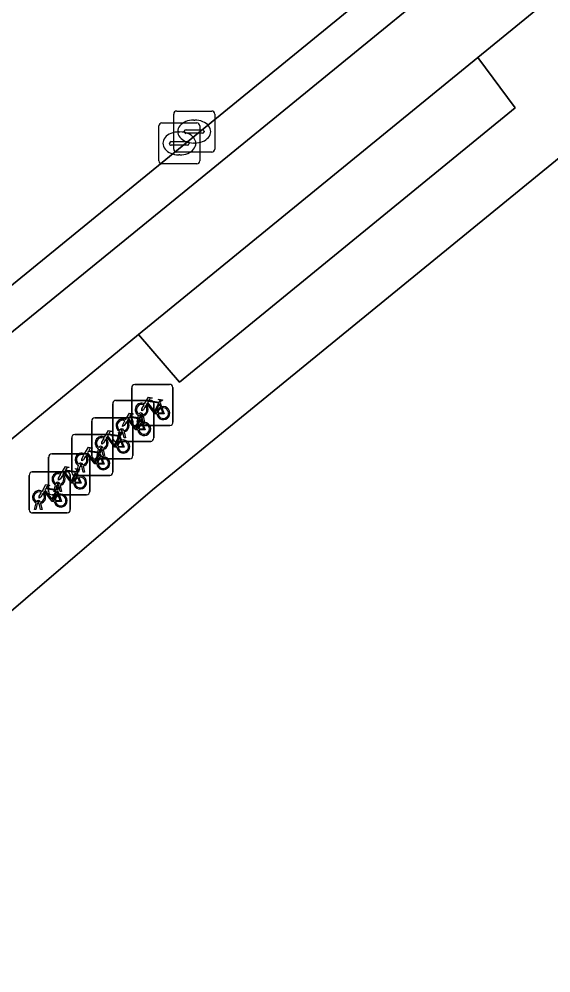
# Model space of a CAD drawing. Extents: x 160663 to 161506, y 382245 to 383291.
# Drawn here: x 161289.71 to 161302.67, y 383013.07 to 383036.31 of the extents above; entities that cross this region are included whole.
import ezdxf

# ---------------------------------------------------------------- set-up
doc = ezdxf.new("R2010")
doc.units = 0
for name, color, linetype in [('IMGEO_Fietsenrek', 7, 'Continuous'), ('IMGEO_Fietspad_open', 7, 'Continuous'), ('IMGEO_Groenvoorziening', 7, 'Continuous'), ('IMGEO_Kolk', 7, 'Continuous'), ('IMGEO_Pand', 7, 'Continuous'), ('IMGEO_Rijbaan_lokaal_gesloten', 7, 'Continuous'), ('IMGEO_Verkeerseiland_gesloten', 7, 'Continuous'), ('IMGEO_Voetpad_open', 7, 'Continuous')]:
    doc.layers.add(name, color=color, linetype=linetype)

msp = doc.modelspace()

# ---------------------------------------------------------------- linework, layer by layer
at = {"layer": 'IMGEO_Fietsenrek'}
for p, q in [((161292.533, 383027.411), (161293.374, 383027.411)), ((161293.374, 383027.411), (161292.533, 383027.411)), ((161292.458, 383026.486), (161292.458, 383027.327)), ((161292.458, 383027.327), (161292.458, 383026.486)), ((161293.458, 383027.336), (161293.458, 383026.495)), ((161293.458, 383026.495), (161293.458, 383027.336)), ((161291.993, 383026.098), (161291.993, 383026.939)), ((161291.993, 383026.939), (161291.993, 383026.098)), ((161292.068, 383027.023), (161292.909, 383027.023)), ((161292.909, 383027.023), (161292.068, 383027.023)), ((161292.993, 383026.948), (161292.993, 383026.107)), ((161292.993, 383026.107), (161292.993, 383026.948)), ((161293.145, 383026.96), (161293.181, 383026.865)), ((161292.585, 383026.495), (161292.624, 383026.655)), ((161292.654, 383026.643), (161292.619, 383026.495)), ((161292.696, 383026.667), (161292.695, 383026.671)), ((161292.727, 383026.678), (161292.728, 383026.671)), ((161292.735, 383026.641), (161292.77, 383026.495)), ((161291.483, 383025.672), (161291.483, 383026.513)), ((161291.483, 383026.513), (161291.483, 383025.672)), ((161291.558, 383026.597), (161292.399, 383026.597)), ((161292.399, 383026.597), (161291.558, 383026.597)), ((161292.483, 383026.522), (161292.483, 383025.681)), ((161292.483, 383025.681), (161292.483, 383026.522)), ((161293.383, 383026.411), (161292.542, 383026.411)), ((161292.542, 383026.411), (161293.383, 383026.411)), ((161292.619, 383026.495), (161292.585, 383026.495)), ((161292.68, 383026.572), (161292.716, 383026.477)), ((161292.737, 383026.495), (161292.703, 383026.637)), ((161292.77, 383026.495), (161292.737, 383026.495)), ((161291.07, 383026.19), (161291.911, 383026.19)), ((161291.911, 383026.19), (161291.07, 383026.19)), ((161292.12, 383026.107), (161292.159, 383026.267)), ((161292.189, 383026.255), (161292.154, 383026.107)), ((161292.231, 383026.279), (161292.23, 383026.283)), ((161292.272, 383026.107), (161292.238, 383026.249)), ((161292.262, 383026.29), (161292.263, 383026.283)), ((161292.27, 383026.253), (161292.305, 383026.107)), ((161290.995, 383025.265), (161290.995, 383026.106)), ((161290.995, 383026.106), (161290.995, 383025.265)), ((161291.995, 383026.115), (161291.995, 383025.274)), ((161291.995, 383025.274), (161291.995, 383026.115)), ((161292.918, 383026.023), (161292.077, 383026.023)), ((161292.077, 383026.023), (161292.918, 383026.023)), ((161292.154, 383026.107), (161292.12, 383026.107)), ((161292.17, 383026.146), (161292.206, 383026.051)), ((161292.305, 383026.107), (161292.272, 383026.107)), ((161290.507, 383025.72), (161291.348, 383025.72)), ((161291.348, 383025.72), (161290.507, 383025.72)), ((161291.61, 383025.681), (161291.649, 383025.841)), ((161291.679, 383025.829), (161291.644, 383025.681)), ((161291.682, 383025.739), (161291.718, 383025.644)), ((161291.721, 383025.853), (161291.72, 383025.857)), ((161291.762, 383025.681), (161291.728, 383025.823)), ((161291.752, 383025.864), (161291.753, 383025.857)), ((161291.76, 383025.827), (161291.795, 383025.681)), ((161290.432, 383024.795), (161290.432, 383025.636)), ((161290.432, 383025.636), (161290.432, 383024.795)), ((161291.432, 383025.645), (161291.432, 383024.804)), ((161291.432, 383024.804), (161291.432, 383025.645)), ((161292.408, 383025.597), (161291.567, 383025.597)), ((161291.567, 383025.597), (161292.408, 383025.597)), ((161291.644, 383025.681), (161291.61, 383025.681)), ((161291.795, 383025.681), (161291.762, 383025.681)), ((161290.033, 383025.279), (161290.874, 383025.279)), ((161290.874, 383025.279), (161290.033, 383025.279)), ((161291.119, 383025.269), (161291.155, 383025.174)), ((161291.122, 383025.274), (161291.161, 383025.434)), ((161291.156, 383025.274), (161291.122, 383025.274)), ((161291.191, 383025.422), (161291.156, 383025.274)), ((161291.233, 383025.446), (161291.232, 383025.45)), ((161291.274, 383025.274), (161291.24, 383025.416)), ((161291.264, 383025.457), (161291.265, 383025.45)), ((161291.272, 383025.42), (161291.307, 383025.274)), ((161291.307, 383025.274), (161291.274, 383025.274)), ((161289.958, 383024.354), (161289.958, 383025.195)), ((161289.958, 383025.195), (161289.958, 383024.354)), ((161290.958, 383025.204), (161290.958, 383024.363)), ((161290.958, 383024.363), (161290.958, 383025.204)), ((161291.92, 383025.19), (161291.079, 383025.19)), ((161291.079, 383025.19), (161291.92, 383025.19)), ((161290.559, 383024.804), (161290.598, 383024.964)), ((161290.593, 383024.804), (161290.559, 383024.804)), ((161290.628, 383024.952), (161290.593, 383024.804)), ((161290.645, 383024.828), (161290.681, 383024.733)), ((161290.67, 383024.976), (161290.669, 383024.98)), ((161290.711, 383024.804), (161290.677, 383024.946)), ((161290.701, 383024.987), (161290.702, 383024.98)), ((161290.709, 383024.95), (161290.744, 383024.804)), ((161290.744, 383024.804), (161290.711, 383024.804)), ((161291.357, 383024.72), (161290.516, 383024.72)), ((161290.516, 383024.72), (161291.357, 383024.72)), ((161290.085, 383024.363), (161290.124, 383024.523)), ((161290.119, 383024.363), (161290.085, 383024.363)), ((161290.154, 383024.511), (161290.119, 383024.363)), ((161290.196, 383024.535), (161290.195, 383024.539)), ((161290.237, 383024.363), (161290.203, 383024.505)), ((161290.227, 383024.546), (161290.228, 383024.539)), ((161290.235, 383024.509), (161290.27, 383024.363)), ((161290.27, 383024.363), (161290.237, 383024.363)), ((161290.883, 383024.279), (161290.042, 383024.279)), ((161290.042, 383024.279), (161290.883, 383024.279))]:
    msp.add_line(p, q, dxfattribs=at)
for points in [[(161292.792, 383026.885), (161292.74, 383026.795), (161292.7, 383026.77), (161292.701, 383026.817), (161292.756, 383026.911)], [(161292.771, 383026.937), (161292.866, 383027.101), (161292.952, 383027.087), (161292.954, 383027.078), (161292.898, 383027.067), (161292.871, 383027.022), (161293.127, 383026.981)], [(161293.067, 383026.693), (161293.017, 383026.693), (161292.826, 383026.944), (161292.807, 383026.912)], [(161293.114, 383026.956), (161292.857, 383026.997), (161292.84, 383026.968), (161293.007, 383026.748), (161293.114, 383026.956)], [(161293.162, 383026.858), (161293.132, 383026.935), (161293.023, 383026.717), (161293.066, 383026.717)], [(161293.127, 383026.981), (161293.152, 383027.03), (161293.146, 383027.034), (161293.123, 383027.038), (161293.111, 383027.045), (161293.11, 383027.048), (161293.112, 383027.053), (161293.207, 383027.038), (161293.209, 383027.028), (161293.199, 383027.015), (161293.187, 383027.009), (161293.173, 383027.015), (161293.145, 383026.96)], [(161292.306, 383026.549), (161292.401, 383026.713), (161292.487, 383026.699), (161292.489, 383026.69), (161292.433, 383026.679), (161292.406, 383026.634), (161292.662, 383026.593)], [(161292.662, 383026.593), (161292.687, 383026.642), (161292.681, 383026.646), (161292.658, 383026.65), (161292.646, 383026.657), (161292.645, 383026.66), (161292.647, 383026.665), (161292.742, 383026.65), (161292.744, 383026.64), (161292.734, 383026.627), (161292.722, 383026.621), (161292.708, 383026.627), (161292.68, 383026.572)], [(161293.096, 383026.717), (161293.216, 383026.716), (161293.172, 383026.83)], [(161293.192, 383026.837), (161293.247, 383026.692), (161293.097, 383026.692)], [(161292.327, 383026.497), (161292.275, 383026.407), (161292.235, 383026.382), (161292.236, 383026.429), (161292.291, 383026.523)], [(161292.602, 383026.305), (161292.552, 383026.305), (161292.361, 383026.556), (161292.342, 383026.524)], [(161292.649, 383026.568), (161292.392, 383026.609), (161292.375, 383026.58), (161292.542, 383026.36), (161292.649, 383026.568)], [(161292.697, 383026.47), (161292.667, 383026.547), (161292.558, 383026.329), (161292.601, 383026.329)], [(161292.631, 383026.329), (161292.751, 383026.328), (161292.707, 383026.442)], [(161292.727, 383026.449), (161292.782, 383026.304), (161292.632, 383026.304)], [(161291.796, 383026.123), (161291.891, 383026.287), (161291.977, 383026.273), (161291.979, 383026.264), (161291.923, 383026.253), (161291.896, 383026.208), (161292.152, 383026.167)], [(161292.139, 383026.142), (161291.882, 383026.183), (161291.865, 383026.154), (161292.032, 383025.934), (161292.139, 383026.142)], [(161292.152, 383026.167), (161292.177, 383026.216), (161292.171, 383026.22), (161292.148, 383026.224), (161292.136, 383026.231), (161292.135, 383026.234), (161292.137, 383026.239), (161292.232, 383026.224), (161292.234, 383026.214), (161292.224, 383026.201), (161292.212, 383026.195), (161292.198, 383026.201), (161292.17, 383026.146)], [(161291.817, 383026.071), (161291.765, 383025.981), (161291.725, 383025.956), (161291.726, 383026.003), (161291.781, 383026.097)], [(161292.092, 383025.879), (161292.042, 383025.879), (161291.851, 383026.13), (161291.832, 383026.098)], [(161292.187, 383026.044), (161292.157, 383026.121), (161292.048, 383025.903), (161292.091, 383025.903)], [(161292.121, 383025.903), (161292.241, 383025.902), (161292.197, 383026.016)], [(161292.217, 383026.023), (161292.272, 383025.878), (161292.122, 383025.878)], [(161291.308, 383025.716), (161291.403, 383025.88), (161291.489, 383025.866), (161291.491, 383025.857), (161291.435, 383025.846), (161291.408, 383025.801), (161291.664, 383025.76)], [(161291.604, 383025.472), (161291.554, 383025.472), (161291.363, 383025.723), (161291.344, 383025.691)], [(161291.651, 383025.735), (161291.394, 383025.776), (161291.377, 383025.747), (161291.544, 383025.527), (161291.651, 383025.735)], [(161291.699, 383025.637), (161291.669, 383025.714), (161291.56, 383025.496), (161291.603, 383025.496)], [(161291.664, 383025.76), (161291.689, 383025.809), (161291.683, 383025.813), (161291.66, 383025.817), (161291.648, 383025.824), (161291.647, 383025.827), (161291.649, 383025.832), (161291.744, 383025.817), (161291.746, 383025.807), (161291.736, 383025.794), (161291.724, 383025.788), (161291.71, 383025.794), (161291.682, 383025.739)], [(161291.329, 383025.664), (161291.277, 383025.574), (161291.237, 383025.549), (161291.238, 383025.596), (161291.293, 383025.69)], [(161291.633, 383025.496), (161291.753, 383025.495), (161291.709, 383025.609)], [(161291.729, 383025.616), (161291.784, 383025.471), (161291.634, 383025.471)], [(161290.745, 383025.246), (161290.84, 383025.41), (161290.926, 383025.396), (161290.928, 383025.387), (161290.872, 383025.376), (161290.845, 383025.331), (161291.101, 383025.29)], [(161291.041, 383025.002), (161290.991, 383025.002), (161290.8, 383025.253), (161290.781, 383025.221)], [(161291.088, 383025.265), (161290.831, 383025.306), (161290.814, 383025.277), (161290.981, 383025.057), (161291.088, 383025.265)], [(161291.101, 383025.29), (161291.126, 383025.339), (161291.12, 383025.343), (161291.097, 383025.347), (161291.085, 383025.354), (161291.084, 383025.357), (161291.086, 383025.362), (161291.181, 383025.347), (161291.183, 383025.337), (161291.173, 383025.324), (161291.161, 383025.318), (161291.147, 383025.324), (161291.119, 383025.269)], [(161290.766, 383025.194), (161290.714, 383025.104), (161290.674, 383025.079), (161290.675, 383025.126), (161290.73, 383025.22)], [(161291.136, 383025.167), (161291.106, 383025.244), (161290.997, 383025.026), (161291.04, 383025.026)], [(161291.07, 383025.026), (161291.19, 383025.025), (161291.146, 383025.139)], [(161291.166, 383025.146), (161291.221, 383025.001), (161291.071, 383025.001)], [(161290.292, 383024.753), (161290.24, 383024.663), (161290.2, 383024.638), (161290.201, 383024.685), (161290.256, 383024.779)], [(161290.271, 383024.805), (161290.366, 383024.969), (161290.452, 383024.955), (161290.454, 383024.946), (161290.398, 383024.935), (161290.371, 383024.89), (161290.627, 383024.849)], [(161290.567, 383024.561), (161290.517, 383024.561), (161290.326, 383024.812), (161290.307, 383024.78)], [(161290.614, 383024.824), (161290.357, 383024.865), (161290.34, 383024.836), (161290.507, 383024.616), (161290.614, 383024.824)], [(161290.662, 383024.726), (161290.632, 383024.803), (161290.523, 383024.585), (161290.566, 383024.585)], [(161290.627, 383024.849), (161290.652, 383024.898), (161290.646, 383024.902), (161290.623, 383024.906), (161290.611, 383024.913), (161290.61, 383024.916), (161290.612, 383024.921), (161290.707, 383024.906), (161290.709, 383024.896), (161290.699, 383024.883), (161290.687, 383024.877), (161290.673, 383024.883), (161290.645, 383024.828)], [(161290.596, 383024.585), (161290.716, 383024.584), (161290.672, 383024.698)], [(161290.692, 383024.705), (161290.747, 383024.56), (161290.597, 383024.56)]]:
    msp.add_lwpolyline(points, dxfattribs=at)
for centre, radius, start, end in [((161292.536, 383027.333), 0.0779, 92.4484, 184.2845), ((161292.536, 383027.333), 0.0779, 92.4484, 184.2845), ((161293.38, 383027.333), 0.0779, 2.4484, 94.2845), ((161293.38, 383027.333), 0.0779, 2.4484, 94.2845), ((161292.071, 383026.945), 0.0779, 92.4484, 184.2845), ((161292.071, 383026.945), 0.0779, 92.4484, 184.2845), ((161292.698, 383026.796), 0.159, 62.6766, 242.1369), ((161292.698, 383026.796), 0.129, 63.3192, 238.903), ((161292.698, 383026.796), 0.129, 283.6043, 43.4302), ((161292.698, 383026.796), 0.159, 283.5766, 46.6042), ((161292.915, 383026.945), 0.0779, 2.4484, 94.2845), ((161292.915, 383026.945), 0.0779, 2.4484, 94.2845), ((161292.678, 383026.667), 0.0499, 12.8025, 158.6934), ((161292.698, 383026.796), 0.159, 253.9967, 271.7867), ((161292.678, 383026.667), 0.0174, 12.8025, 163.4502), ((161292.698, 383026.796), 0.129, 253.415, 269.0204), ((161293.225, 383026.712), 0.159, 113.3408, 178.3217), ((161293.225, 383026.712), 0.159, 187.0065, 105.7708), ((161293.225, 383026.712), 0.129, 113.923, 177.9556), ((161293.225, 383026.712), 0.129, 188.6715, 104.5883), ((161291.561, 383026.519), 0.0779, 92.4484, 184.2845), ((161291.561, 383026.519), 0.0779, 92.4484, 184.2845), ((161292.233, 383026.408), 0.159, 62.6766, 242.1369), ((161292.233, 383026.408), 0.129, 63.3192, 238.903), ((161292.233, 383026.408), 0.129, 283.6043, 43.4302), ((161292.233, 383026.408), 0.159, 283.5766, 46.6042), ((161292.405, 383026.519), 0.0779, 2.4484, 94.2845), ((161292.405, 383026.519), 0.0779, 2.4484, 94.2845), ((161292.536, 383026.489), 0.0779, 182.4484, 274.2845), ((161292.536, 383026.489), 0.0779, 182.4484, 274.2845), ((161292.76, 383026.324), 0.159, 113.3408, 178.3217), ((161292.76, 383026.324), 0.159, 187.0065, 105.7708), ((161292.76, 383026.324), 0.129, 113.923, 177.9556), ((161292.76, 383026.324), 0.129, 188.6715, 104.5883), ((161293.38, 383026.489), 0.0779, 272.4484, 4.2845), ((161293.38, 383026.489), 0.0779, 272.4484, 4.2845), ((161291.073, 383026.112), 0.0779, 92.4484, 184.2845), ((161291.073, 383026.112), 0.0779, 92.4484, 184.2845), ((161291.917, 383026.112), 0.0779, 2.4484, 94.2845), ((161291.917, 383026.112), 0.0779, 2.4484, 94.2845), ((161292.213, 383026.279), 0.0499, 12.8025, 158.6934), ((161292.233, 383026.408), 0.159, 253.9967, 271.7867), ((161292.213, 383026.279), 0.0174, 12.8025, 163.4502), ((161292.233, 383026.408), 0.129, 253.415, 269.0204), ((161291.723, 383025.982), 0.159, 62.6766, 242.1369), ((161291.723, 383025.982), 0.129, 63.3192, 238.903), ((161291.723, 383025.982), 0.129, 283.6043, 43.4302), ((161291.723, 383025.982), 0.159, 283.5766, 46.6042), ((161292.071, 383026.101), 0.0779, 182.4484, 274.2845), ((161292.071, 383026.101), 0.0779, 182.4484, 274.2845), ((161292.25, 383025.898), 0.159, 113.3408, 178.3217), ((161292.25, 383025.898), 0.159, 187.0065, 105.7708), ((161292.25, 383025.898), 0.129, 113.923, 177.9556), ((161292.25, 383025.898), 0.129, 188.6715, 104.5883), ((161292.915, 383026.101), 0.0779, 272.4484, 4.2845), ((161292.915, 383026.101), 0.0779, 272.4484, 4.2845), ((161290.51, 383025.642), 0.0779, 92.4484, 184.2845), ((161290.51, 383025.642), 0.0779, 92.4484, 184.2845), ((161291.235, 383025.575), 0.159, 62.6766, 242.1369), ((161291.354, 383025.642), 0.0779, 2.4484, 94.2845), ((161291.354, 383025.642), 0.0779, 2.4484, 94.2845), ((161291.703, 383025.853), 0.0499, 12.8025, 158.6934), ((161291.723, 383025.982), 0.159, 253.9967, 271.7867), ((161291.703, 383025.853), 0.0174, 12.8025, 163.4502), ((161291.723, 383025.982), 0.129, 253.415, 269.0204), ((161291.235, 383025.575), 0.129, 63.3192, 238.903), ((161291.215, 383025.446), 0.0499, 12.8025, 158.6934), ((161291.235, 383025.575), 0.129, 283.6043, 43.4302), ((161291.235, 383025.575), 0.159, 283.5766, 46.6042), ((161291.561, 383025.675), 0.0779, 182.4484, 274.2845), ((161291.561, 383025.675), 0.0779, 182.4484, 274.2845), ((161291.762, 383025.491), 0.159, 113.3408, 178.3217), ((161291.762, 383025.491), 0.159, 187.0065, 105.7708), ((161291.762, 383025.491), 0.129, 113.923, 177.9556), ((161291.762, 383025.491), 0.129, 188.6715, 104.5883), ((161292.405, 383025.675), 0.0779, 272.4484, 4.2845), ((161292.405, 383025.675), 0.0779, 272.4484, 4.2845), ((161290.036, 383025.201), 0.0779, 92.4484, 184.2845), ((161290.036, 383025.201), 0.0779, 92.4484, 184.2845), ((161290.672, 383025.105), 0.159, 62.6766, 242.1369), ((161290.88, 383025.201), 0.0779, 2.4484, 94.2845), ((161290.88, 383025.201), 0.0779, 2.4484, 94.2845), ((161291.073, 383025.268), 0.0779, 182.4484, 274.2845), ((161291.073, 383025.268), 0.0779, 182.4484, 274.2845), ((161291.235, 383025.575), 0.159, 253.9967, 271.7867), ((161291.215, 383025.446), 0.0174, 12.8025, 163.4502), ((161291.235, 383025.575), 0.129, 253.415, 269.0204), ((161291.917, 383025.268), 0.0779, 272.4484, 4.2845), ((161291.917, 383025.268), 0.0779, 272.4484, 4.2845), ((161290.672, 383025.105), 0.129, 63.3192, 238.903), ((161290.652, 383024.976), 0.0499, 12.8025, 158.6934), ((161290.672, 383025.105), 0.129, 283.6043, 43.4302), ((161290.672, 383025.105), 0.159, 283.5766, 46.6042), ((161291.199, 383025.021), 0.159, 113.3408, 178.3217), ((161291.199, 383025.021), 0.159, 187.0065, 105.7708), ((161291.199, 383025.021), 0.129, 113.923, 177.9556), ((161291.199, 383025.021), 0.129, 188.6715, 104.5883), ((161290.198, 383024.664), 0.159, 62.6766, 242.1369), ((161290.198, 383024.664), 0.129, 63.3192, 238.903), ((161290.198, 383024.664), 0.159, 283.5766, 46.6042), ((161290.51, 383024.798), 0.0779, 182.4484, 274.2845), ((161290.51, 383024.798), 0.0779, 182.4484, 274.2845), ((161290.672, 383025.105), 0.159, 253.9967, 271.7867), ((161290.652, 383024.976), 0.0174, 12.8025, 163.4502), ((161290.672, 383025.105), 0.129, 253.415, 269.0204), ((161291.354, 383024.798), 0.0779, 272.4484, 4.2845), ((161291.354, 383024.798), 0.0779, 272.4484, 4.2845), ((161290.178, 383024.535), 0.0499, 12.8025, 158.6934), ((161290.178, 383024.535), 0.0174, 12.8025, 163.4502), ((161290.198, 383024.664), 0.129, 283.6043, 43.4302), ((161290.725, 383024.58), 0.159, 113.3408, 178.3217), ((161290.725, 383024.58), 0.159, 187.0065, 105.7708), ((161290.725, 383024.58), 0.129, 113.923, 177.9556), ((161290.725, 383024.58), 0.129, 188.6715, 104.5883), ((161290.036, 383024.357), 0.0779, 182.4484, 274.2845), ((161290.036, 383024.357), 0.0779, 182.4484, 274.2845), ((161290.198, 383024.664), 0.159, 253.9967, 271.7867), ((161290.198, 383024.664), 0.129, 253.415, 269.0204), ((161290.88, 383024.357), 0.0779, 272.4484, 4.2845), ((161290.88, 383024.357), 0.0779, 272.4484, 4.2845)]:
    msp.add_arc(centre, radius, start, end, dxfattribs=at)
at = {"layer": 'IMGEO_Fietspad_open'}
for points in [[(161309.184, 383045.016), (161307.688, 383043.645), (161303.586, 383040.156), (161294.176, 383032.458), (161283.874, 383024.079), (161281.213, 383022.004), (161282.796, 383020.584), (161287.793, 383024.653), (161292.622, 383028.624), (161300.887, 383035.375)], [(161300.887, 383035.375), (161304.816, 383038.586), (161310.581, 383043.303), (161312.24, 383044.647)]]:
    msp.add_lwpolyline(points, dxfattribs=at)
at = {"layer": 'IMGEO_Groenvoorziening'}
msp.add_lwpolyline([(161301.802, 383034.148), (161300.887, 383035.375), (161292.622, 383028.624), (161293.621, 383027.465)], close=True, dxfattribs=at)
at = {"layer": 'IMGEO_Kolk'}
for p, q in [((161293.478, 383033.147), (161293.478, 383033.999)), ((161293.553, 383034.073), (161294.405, 383034.073)), ((161293.966, 383033.853), (161293.991, 383033.853)), ((161294.479, 383033.999), (161294.479, 383033.147)), ((161293.116, 383032.859), (161293.116, 383033.711)), ((161293.191, 383033.785), (161294.043, 383033.785)), ((161293.78, 383033.616), (161294.178, 383033.616)), ((161294.117, 383033.711), (161294.117, 383032.859)), ((161293.604, 383033.565), (161293.629, 383033.565)), ((161293.737, 383033.567), (161293.737, 383033.579)), ((161294.175, 383033.53), (161293.777, 383033.53)), ((161294.221, 383033.579), (161294.221, 383033.567)), ((161293.375, 383033.279), (161293.375, 383033.291)), ((161293.813, 383033.242), (161293.415, 383033.242)), ((161293.418, 383033.328), (161293.816, 383033.328)), ((161293.859, 383033.291), (161293.859, 383033.279)), ((161293.989, 383033.293), (161293.964, 383033.293)), ((161294.405, 383033.073), (161293.553, 383033.073)), ((161293.627, 383033.005), (161293.602, 383033.005)), ((161294.043, 383032.785), (161293.191, 383032.785))]:
    msp.add_line(p, q, dxfattribs=at)
for points in [[(161293.478, 383033.147), (161293.478, 383033.999)], [(161293.553, 383034.073), (161294.405, 383034.073)], [(161294.479, 383033.999), (161294.479, 383033.147)], [(161293.116, 383032.859), (161293.116, 383033.711)], [(161293.191, 383033.785), (161294.043, 383033.785)], [(161294.117, 383033.711), (161294.117, 383032.859)], [(161294.405, 383033.073), (161293.553, 383033.073)], [(161294.043, 383032.785), (161293.191, 383032.785)]]:
    msp.add_lwpolyline(points, dxfattribs=at)
for centre, radius, start, end in [((161293.555, 383033.997), 0.0765, 91.552, 178.448), ((161293.555, 383033.997), 0.0765, 91.552, 178.448), ((161294.403, 383033.997), 0.0765, 1.552, 88.448), ((161294.403, 383033.997), 0.0765, 1.552, 88.448), ((161293.193, 383033.709), 0.0765, 91.552, 178.448), ((161293.193, 383033.709), 0.0765, 91.552, 178.448), ((161293.777, 383033.576), 0.0403, 85.8775, 175.7526), ((161294.041, 383033.709), 0.0765, 1.552, 88.448), ((161294.041, 383033.709), 0.0765, 1.552, 88.448), ((161294.182, 383033.578), 0.0386, 1.7309, 96.639), ((161293.774, 383033.566), 0.0366, 178.938, 274.7102), ((161294.178, 383033.573), 0.043, 264.8664, 352.4533), ((161293.415, 383033.288), 0.0403, 85.8775, 175.7526), ((161293.412, 383033.278), 0.0366, 178.938, 274.7102), ((161293.816, 383033.285), 0.043, 264.8664, 352.4533), ((161293.82, 383033.29), 0.0386, 1.7309, 96.639), ((161293.555, 383033.149), 0.0765, 181.552, 268.448), ((161293.555, 383033.149), 0.0765, 181.552, 268.448), ((161294.403, 383033.149), 0.0765, 271.552, 358.448), ((161294.403, 383033.149), 0.0765, 271.552, 358.448), ((161293.193, 383032.861), 0.0765, 181.552, 268.448), ((161293.193, 383032.861), 0.0765, 181.552, 268.448), ((161294.041, 383032.861), 0.0765, 271.552, 358.448), ((161294.041, 383032.861), 0.0765, 271.552, 358.448)]:
    msp.add_arc(centre, radius, start, end, dxfattribs=at)
for centre, major_axis, ratio, start_param, end_param in [((161293.965, 383033.573), (-0.387, 0.002), 0.722429, 4.712389, 7.853982), ((161293.99, 383033.573), (-0.39, 0.002), 0.717154, 1.570796, 4.712389), ((161293.603, 383033.285), (-0.387, 0.002), 0.722429, 4.712389, 7.853982), ((161293.628, 383033.285), (-0.39, 0.002), 0.717154, 1.570796, 4.712389)]:
    msp.add_ellipse(centre, major_axis=major_axis, ratio=ratio, start_param=start_param, end_param=end_param, dxfattribs=at)
at = {"layer": 'IMGEO_Pand'}
msp.add_lwpolyline([(161342.497, 383007.969), (161338.4, 383013.116), (161314.847, 383042.706), (161312.592, 383040.865), (161309.473, 383038.318), (161308.323, 383037.379), (161304.378, 383034.158), (161292.963, 383024.838), (161282.641, 383015.991), (161282.856, 383015.732), (161282.654, 383015.564), (161281.709, 383014.778), (161282.953, 383013.38), (161282.996, 383013.332), (161282.742, 383013.11), (161298.304, 382994.942), (161302.262, 382990.321), (161307.89, 382983.751), (161308.641, 382982.874), (161311.38, 382979.675), (161319.015, 382986.625), (161331.209, 382997.725), (161332.203, 382998.63)], close=True, dxfattribs=at)
at = {"layer": 'IMGEO_Rijbaan_lokaal_gesloten'}
msp.add_lwpolyline([(161296.469, 383043.181), (161281.683, 383031.047), (161279.453, 383029.258), (161283.116, 383024.598), (161308.79, 383045.556), (161308.831, 383045.582)], dxfattribs=at)
at = {"layer": 'IMGEO_Verkeerseiland_gesloten'}
for points in [[(161308.831, 383045.582), (161308.79, 383045.556), (161283.116, 383024.598), (161281.487, 383023.268)], [(161281.213, 383022.004), (161283.874, 383024.079), (161294.176, 383032.458), (161303.586, 383040.156), (161307.688, 383043.645), (161309.184, 383045.016)]]:
    msp.add_lwpolyline(points, dxfattribs=at)
at = {"layer": 'IMGEO_Voetpad_open'}
for points in [[(161312.24, 383044.647), (161310.581, 383043.303), (161311.538, 383042.11), (161305.813, 383037.43), (161304.816, 383038.586), (161300.887, 383035.375), (161301.802, 383034.148), (161293.621, 383027.465), (161292.622, 383028.624), (161287.793, 383024.653), (161288.824, 383023.46), (161283.787, 383019.395), (161282.796, 383020.584), (161282.539, 383020.404)], [(161282.654, 383015.564), (161282.856, 383015.732), (161282.641, 383015.991), (161292.963, 383024.838), (161304.378, 383034.158), (161308.323, 383037.379), (161309.473, 383038.318), (161312.592, 383040.865), (161314.847, 383042.706), (161316.407, 383044.108)]]:
    msp.add_lwpolyline(points, dxfattribs=at)

doc.saveas('drawing.dxf')
